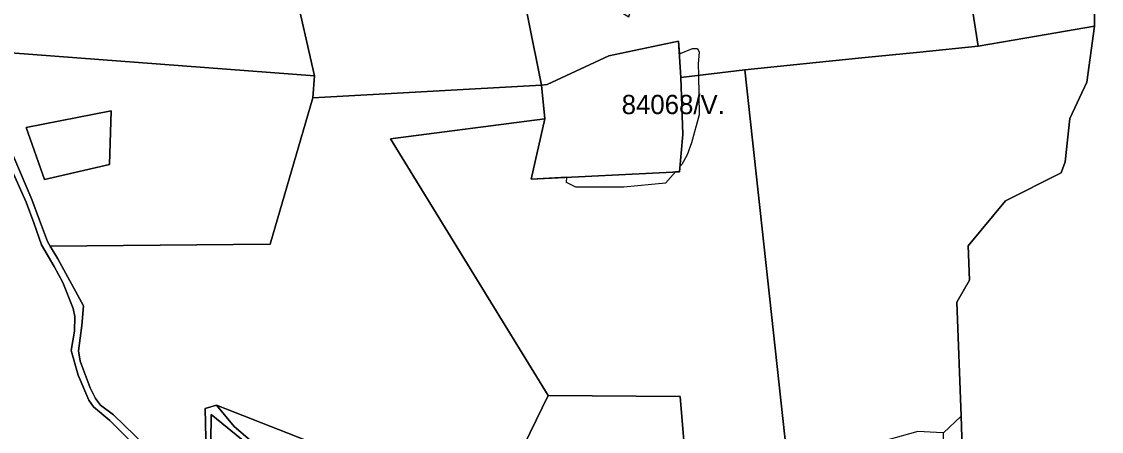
# Model space of a CAD drawing. Extents: x -477304 to -465429, y -1159113 to -1149210.
# Drawn here: x -471976 to -471136, y -1150947 to -1150628 of the extents above; entities that cross this region are included whole.
import ezdxf

# ---------------------------------------------------------------- set-up
doc = ezdxf.new("R2010")
doc.units = 0
for name, color, linetype in [('BPEJ_s', 7, 'Continuous'), ('ostatni_s', 7, 'Continuous'), ('PUPFL_s', 7, 'Continuous'), ('trav_porost_s', 7, 'Continuous')]:
    doc.layers.add(name, color=color, linetype=linetype)

msp = doc.modelspace()

# ---------------------------------------------------------------- linework, layer by layer
at = {"layer": 'BPEJ_s'}
msp.add_lwpolyline([(-471464.76, -1150643.55), (-471464.11, -1150653.46), (-471453.91, -1150649.17), (-471450.13, -1150649.17), (-471448.62, -1150652.2), (-471449.38, -1150661.3), (-471449.25, -1150670.13), (-471448.8, -1150700.9), (-471454.67, -1150722.69), (-471458, -1150731.9), (-471462.2, -1150739.4), (-471463.68, -1150741.15), (-471464.04, -1150745.18), (-471467.22, -1150745.34), (-471475, -1150754), (-471507.4, -1150757.1), (-471544.7, -1150757.1), (-471552, -1150753.6), (-471551.72, -1150749.48), (-471579.5, -1150750.84), (-471568.88, -1150703.94), (-471571.32, -1150677.84), (-471567.05, -1150677.17), (-471519.03, -1150654.89)], close=True, dxfattribs=at)
msp.add_lwpolyline([(-471571.32, -1150677.84), (-471567.05, -1150677.17), (-471519.03, -1150654.89), (-471464.76, -1150643.55), (-471464.11, -1150653.46), (-471453.91, -1150649.17), (-471450.13, -1150649.17), (-471448.62, -1150652.2), (-471449.38, -1150661.3), (-471449.25, -1150670.13), (-471448.8, -1150700.9), (-471454.67, -1150722.69), (-471458, -1150731.9), (-471462.2, -1150739.4), (-471463.68, -1150741.15), (-471464.04, -1150745.18), (-471467.22, -1150745.34), (-471475, -1150754), (-471507.4, -1150757.1), (-471544.7, -1150757.1), (-471552, -1150753.6), (-471551.72, -1150749.48), (-471579.5, -1150750.84), (-471568.88, -1150703.94), (-471571.32, -1150677.84)], dxfattribs=at)
at = {"layer": 'ostatni_s'}
for points in [[(-471985.66, -1150725.19), (-471967.81, -1150766.82), (-471962.01, -1150782.82), (-471955.8, -1150799.47), (-471953.62, -1150803.16), (-471947.8, -1150813.01), (-471927.67, -1150849.6), (-471929.02, -1150864.69), (-471931.53, -1150884.57), (-471930.35, -1150892.44), (-471922.46, -1150913.18), (-471918.32, -1150921.64), (-471914.38, -1150926.74), (-471904.32, -1150934.19), (-471879.48, -1150958.4)], [(-471888.33, -1150957.61), (-471907.27, -1150938.59), (-471920, -1150928.09), (-471923.61, -1150922.82), (-471931.98, -1150903.49), (-471937.19, -1150884.2), (-471934.67, -1150869.31), (-471934.45, -1150857.73), (-471935.88, -1150851.57), (-471943.71, -1150831.39), (-471950.66, -1150818.82), (-471960.27, -1150801.99), (-471966.26, -1150784.95), (-471972.33, -1150768.74), (-471989.93, -1150729.27)], [(-471831.92, -1150976.36), (-471832.93, -1150929.33), (-471824.27, -1150926.69), (-471810.52, -1150943.3), (-471798.12, -1150953.92)], [(-471800.65, -1150956.56), (-471828.29, -1150933.93), (-471828.83, -1150977.47)]]:
    msp.add_lwpolyline(points, dxfattribs=at)
at = {"layer": 'PUPFL_s'}
for points in [[(-471243.72, -1150968.11), (-471244.97, -1150935.28), (-471248.11, -1150846.73), (-471238.3, -1150829.46), (-471239.33, -1150802.76), (-471210.41, -1150767.84), (-471167.03, -1150746.12), (-471163.91, -1150737.45), (-471160.24, -1150703.61), (-471146.97, -1150675.53), (-471141.11, -1150632), (-471140.98, -1150607.72), (-471147.65, -1150560.71), (-471151.64, -1150453.4), (-471162.77, -1150433.47), (-471167.8, -1150388.57), (-471169.68, -1150373.66), (-471188.46, -1150300.43), (-471199.41, -1150211.41), (-471182.61, -1150204.09), (-471151.88, -1150205.31), (-471147.2, -1150205.88), (-471132.73, -1150210.05)], [(-471779.58, -1150531.31), (-471748.01, -1150670.55), (-472035.84, -1150648.76)], [(-471879.48, -1150958.4), (-471904.32, -1150934.19), (-471914.38, -1150926.74), (-471918.32, -1150921.64), (-471922.46, -1150913.18), (-471930.35, -1150892.44), (-471931.53, -1150884.57), (-471929.02, -1150864.69), (-471927.67, -1150849.6), (-471947.8, -1150813.01), (-471953.62, -1150803.16), (-471782.5, -1150801.55), (-471749.35, -1150687.64), (-471571.32, -1150677.84), (-471568.88, -1150703.94), (-471688.96, -1150719.51), (-471566.22, -1150919.17), (-471598.84, -1150986.31)], [(-471989.93, -1150729.27), (-471972.33, -1150768.74), (-471966.26, -1150784.95), (-471960.27, -1150801.99), (-471950.66, -1150818.82), (-471943.71, -1150831.39), (-471935.88, -1150851.57), (-471934.45, -1150857.73), (-471934.67, -1150869.31), (-471937.19, -1150884.2), (-471931.98, -1150903.49), (-471923.61, -1150922.82), (-471920, -1150928.09), (-471907.27, -1150938.59), (-471888.33, -1150957.61)], [(-471650.39, -1150994.98), (-471824.27, -1150926.69), (-471832.93, -1150929.33), (-471831.92, -1150976.36)], [(-471798.12, -1150953.92), (-471810.52, -1150943.3), (-471824.27, -1150926.69), (-471650.39, -1150994.98)], [(-471828.83, -1150977.47), (-471828.29, -1150933.93), (-471800.65, -1150956.56)]]:
    msp.add_lwpolyline(points, dxfattribs=at)
for points in [[(-471571.32, -1150677.84), (-471581.86, -1150626.05), (-471586.79, -1150601.8), (-471535.89, -1150604.66), (-471503.37, -1150624.63), (-471491.08, -1150582.43), (-471566.65, -1150509.67), (-471473.14, -1150419.32), (-471442.41, -1150390.28), (-471435.96, -1150463.15), (-471256.01, -1150412.36), (-471265.53, -1150430.27), (-471231.67, -1150647.38), (-471276.94, -1150651.98), (-471322.2, -1150656.58), (-471367.75, -1150661.21), (-471413.29, -1150665.84), (-471462.92, -1150671.76), (-471464.76, -1150643.55), (-471519.03, -1150654.89), (-471567.05, -1150677.17)], [(-471256.01, -1150412.36), (-471167.8, -1150388.57), (-471162.77, -1150433.47), (-471151.64, -1150453.4), (-471147.65, -1150560.71), (-471140.98, -1150607.72), (-471141.11, -1150632), (-471186.32, -1150639.68), (-471231.67, -1150647.38), (-471265.53, -1150430.27)], [(-471650.01, -1150561.13), (-471645.47, -1150564.01), (-471586.79, -1150601.8), (-471581.86, -1150626.05), (-471571.32, -1150677.84), (-471749.35, -1150687.64), (-471748.01, -1150670.55), (-471779.58, -1150531.31), (-471727.1, -1150530.66), (-471696.3, -1150533.13)], [(-471248.11, -1150846.73), (-471244.97, -1150935.28), (-471258.57, -1150948.27), (-471264.05, -1150948.13), (-471278.47, -1150947.25), (-471315.72, -1150957.62), (-471362.93, -1150969.99), (-471379.12, -1150977.59), (-471413.29, -1150665.84), (-471367.75, -1150661.21), (-471322.2, -1150656.58), (-471276.94, -1150651.98), (-471231.67, -1150647.38), (-471186.32, -1150639.68), (-471141.11, -1150632), (-471146.97, -1150675.53), (-471160.24, -1150703.61), (-471163.91, -1150737.45), (-471167.03, -1150746.12), (-471210.41, -1150767.84), (-471239.33, -1150802.76), (-471238.3, -1150829.46)], [(-471992.42, -1150705.83), (-472009.39, -1150684.49), (-472023.21, -1150666.54), (-472025.96, -1150660.82), (-472027.15, -1150658), (-472035.84, -1150648.76), (-471748.01, -1150670.55), (-471749.35, -1150687.64), (-471782.5, -1150801.55), (-471953.62, -1150803.16), (-471955.8, -1150799.47), (-471962.01, -1150782.82), (-471967.81, -1150766.82), (-471985.66, -1150725.19), (-471987.35, -1150718.8), (-471988, -1150713.2), (-471989.07, -1150710.16)], [(-471492.48, -1151035.13), (-471467.35, -1151125.36), (-471463.7, -1151139.11), (-471528.49, -1151076.1), (-471581.49, -1151071.5), (-471590.33, -1151061.66), (-471645.68, -1151000.15), (-471598.84, -1150986.31), (-471490.49, -1150962.1), (-471460.28, -1150957.59), (-471463.48, -1150920.14), (-471566.22, -1150919.17), (-471688.96, -1150719.51), (-471568.88, -1150703.94), (-471579.5, -1150750.84), (-471464.04, -1150745.18), (-471461.41, -1150716.08), (-471462.92, -1150671.76), (-471413.29, -1150665.84), (-471379.12, -1150977.59), (-471475.76, -1151024.09)], [(-471907.47, -1150739.61), (-471906.09, -1150697.64), (-471972.35, -1150710.77), (-471958.05, -1150751.18)], [(-471906.09, -1150697.64), (-471907.47, -1150739.61), (-471958.05, -1150751.18), (-471972.35, -1150710.77)], [(-471460.28, -1150957.59), (-471490.49, -1150962.1), (-471598.84, -1150986.31), (-471566.22, -1150919.17), (-471463.48, -1150920.14)], [(-471244.97, -1150935.28), (-471243.72, -1150968.11), (-471252.3, -1150998.93), (-471245.91, -1151031.79), (-471259.58, -1151036.67), (-471257.9, -1151009.92), (-471258.57, -1150948.27)]]:
    msp.add_lwpolyline(points, close=True, dxfattribs=at)
at = {"layer": 'trav_porost_s'}
msp.add_lwpolyline([(-471571.32, -1150677.84), (-471567.05, -1150677.17), (-471519.03, -1150654.89), (-471464.76, -1150643.55), (-471462.92, -1150671.76), (-471461.41, -1150716.08), (-471464.04, -1150745.18), (-471579.5, -1150750.84), (-471568.88, -1150703.94)], close=True, dxfattribs=at)

# ---------------------------------------------------------------- texts
at = {"layer": 'BPEJ_s'}
msp.add_text('84068/V.', height=15, dxfattribs=at).set_placement((-471509.01, -1150700.32))

doc.saveas('drawing.dxf')
